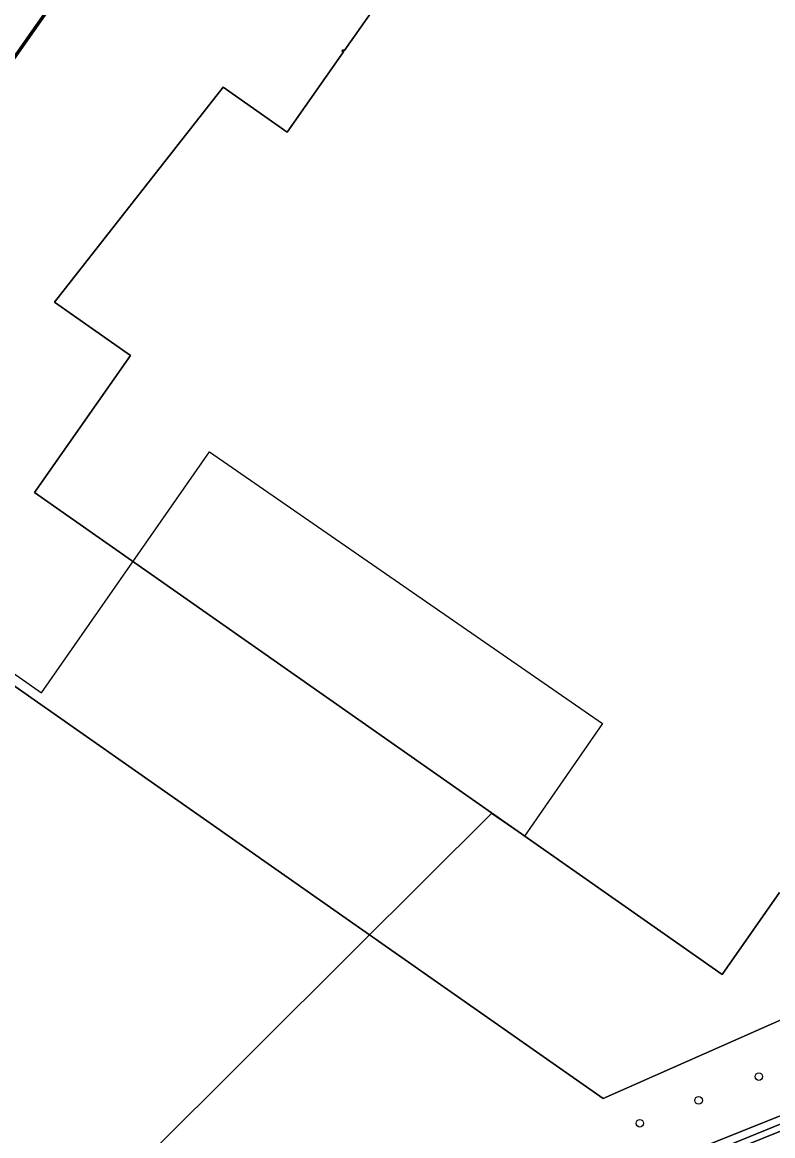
# Model space of a CAD drawing. Extents: x 155018 to 156648, y 383979 to 385733.
# Drawn here: x 155621.1 to 155718.4, y 384647.2 to 384791.5 of the extents above; entities that cross this region are included whole.
import ezdxf

# ---------------------------------------------------------------- set-up
doc = ezdxf.new("R2010")
doc.units = 0
for name, color, linetype in [('IMGEO_Boom', 7, 'Continuous'), ('IMGEO_Erf', 7, 'Continuous'), ('IMGEO_Groenvoorziening', 7, 'Continuous'), ('IMGEO_Hek', 7, 'Continuous'), ('IMGEO_Oever', 7, 'Continuous'), ('IMGEO_Pand', 7, 'Continuous'), ('IMGEO_Pand_vergunning_verleend', 7, 'Continuous'), ('IMGEO_Voetpad_open', 7, 'Continuous'), ('IMGEO_Waterloop', 7, 'Continuous')]:
    doc.layers.add(name, color=color, linetype=linetype)

msp = doc.modelspace()

# ---------------------------------------------------------------- linework, layer by layer
at = {"layer": 'IMGEO_Boom'}
for centre in [(155716.58, 384654.88), (155708.78, 384651.81), (155701.16, 384648.84)]:
    msp.add_circle(centre, 0.489, dxfattribs=at)
at = {"layer": 'IMGEO_Erf'}
for points in [[(155667.02, 384853.62), (155588.11, 384741.16), (155588.22, 384741.11), (155586.79, 384739.09), (155582.63, 384733.19), (155582.42, 384732.89), (155582.32, 384732.95), (155581.82, 384732.24), (155580.18, 384729.71), (155581.4, 384728.86), (155583.8, 384727.24), (155587.68, 384724.53), (155589.4, 384726.99), (155674.51, 384667.39), (155696.4, 384652.06), (155846.08, 384718.2), (155848.29, 384719.15), (155855.39, 384722.11), (155860.34, 384724.18), (155861.71, 384724.75), (155868.42, 384727.55), (155868.34, 384727.73), (155875.62, 384730.75), (155882.78, 384733.72)], [(155719.24, 384678.73), (155711.84, 384668.12), (155622.68, 384730.54), (155635.16, 384748.3), (155625.28, 384755.22), (155647.14, 384783.07), (155655.45, 384777.25), (155662.74, 384787.65), (155662.55, 384787.78), (155662.65, 384787.92), (155662.83, 384787.79), (155670.12, 384798.2)]]:
    msp.add_lwpolyline(points, dxfattribs=at)
at = {"layer": 'IMGEO_Groenvoorziening'}
msp.add_lwpolyline([(155667.02, 384853.62), (155667.2, 384853.51), (155669.21, 384856.33), (155669.5, 384856.8), (155668.82, 384856.95), (155660.39, 384844.66), (155636.86, 384811.07), (155608.81, 384771.11), (155594.02, 384750), (155586.65, 384739.49), (155582.34, 384733.15), (155582.32, 384732.95), (155582.42, 384732.89), (155582.63, 384733.19), (155586.79, 384739.09), (155588.22, 384741.11), (155588.11, 384741.16)], close=True, dxfattribs=at)
for points in [[(155846.08, 384718.2), (155696.4, 384652.06), (155674.51, 384667.39), (155589.4, 384726.99), (155587.68, 384724.53), (155583.8, 384727.24), (155581.4, 384728.86), (155569.83, 384712.25), (155561.72, 384700.24), (155548.6, 384690.52)], [(155680.32, 384634.22), (155767.69, 384669.12), (155819.98, 384689.6), (155821.21, 384690.14), (155823.18, 384691.24), (155824.47, 384692.1), (155850.23, 384713.9), (155851.73, 384714.79), (155853.48, 384715.48), (155861.25, 384718.94), (155863.98, 384720.2), (155869.47, 384722.89), (155873.42, 384724.9), (155876.28, 384725.82), (155877.89, 384724.88), (155878.04, 384724.59), (155878.81, 384723.13), (155879.08, 384722.61), (155879.51, 384721.8), (155884.79, 384711.78)]]:
    msp.add_lwpolyline(points, dxfattribs=at)
at = {"layer": 'IMGEO_Hek'}
for points in [[(155586.79, 384739.09), (155588.22, 384741.11), (155588.11, 384741.16), (155667.02, 384853.62), (155667.2, 384853.51), (155669.21, 384856.33)], [(155674.51, 384667.39), (155589.4, 384726.99)], [(155855.39, 384722.11), (155848.29, 384719.15), (155846.08, 384718.2), (155696.4, 384652.06), (155674.51, 384667.39)]]:
    msp.add_lwpolyline(points, dxfattribs=at)
at = {"layer": 'IMGEO_Oever'}
for points in [[(155857.03, 384714.67), (155853.8, 384713.42), (155851.18, 384710.94), (155837.78, 384700.45), (155826.95, 384691.57), (155824.45, 384689.71), (155820.07, 384687.79), (155812.9, 384685.08), (155781.77, 384672.85), (155632.73, 384613.03), (155627.43, 384610.64), (155623.9, 384607.71), (155585.99, 384569.91)], [(155767.69, 384669.12), (155680.32, 384634.22)], [(155638.33, 384615.7), (155754.28, 384662.98)]]:
    msp.add_lwpolyline(points, dxfattribs=at)
at = {"layer": 'IMGEO_Pand'}
msp.add_lwpolyline([(155670.12, 384798.2), (155662.83, 384787.79), (155662.65, 384787.92), (155662.55, 384787.78), (155662.74, 384787.65), (155655.45, 384777.25), (155647.14, 384783.07), (155625.28, 384755.22), (155635.16, 384748.3), (155622.68, 384730.54), (155711.84, 384668.12), (155719.24, 384678.73)], dxfattribs=at)
at = {"layer": 'IMGEO_Pand_vergunning_verleend'}
msp.add_lwpolyline([(155520.54, 384608.64), (155533.28, 384626.86), (155530.48, 384628.82), (155581.5, 384701.8), (155584.5, 384699.69), (155597.56, 384718.04), (155608.59, 384710.47), (155610.81, 384713.54), (155623.59, 384704.62), (155645.39, 384735.82), (155696.32, 384700.62), (155686.19, 384686.03), (155681.92, 384688.99), (155664.32, 384671.45), (155567.98, 384575.46)], close=True, dxfattribs=at)
at = {"layer": 'IMGEO_Voetpad_open'}
msp.add_lwpolyline([(155586.65, 384739.49), (155594.02, 384750), (155608.81, 384771.11), (155636.86, 384811.07), (155660.39, 384844.66), (155668.82, 384856.95), (155665.87, 384857.97), (155665.55, 384857.45), (155663.29, 384854.1), (155658, 384846.57), (155647.78, 384831.99), (155634.39, 384812.92), (155620.85, 384793.57), (155608.17, 384775.45), (155590.34, 384750), (155586.29, 384744.21)], close=True, dxfattribs=at)
at = {"layer": 'IMGEO_Waterloop'}
for points in [[(155864.23, 384715.58), (155877.77, 384721.09), (155877.77, 384721.13), (155877.53, 384721.86), (155878.44, 384722.38), (155878.21, 384722.85), (155877.99, 384723.3), (155876.95, 384722.89), (155876.22, 384724.47), (155875.71, 384724.51), (155866.7, 384720.63), (155852.44, 384714.22), (155848.46, 384710.53), (155829.35, 384694.91), (155823.58, 384690.32), (155754.28, 384662.98), (155638.33, 384615.7)], [(155585.99, 384569.91), (155623.9, 384607.71), (155627.43, 384610.64), (155632.73, 384613.03), (155781.77, 384672.85), (155812.9, 384685.08), (155820.07, 384687.79), (155824.45, 384689.71), (155826.95, 384691.57), (155837.78, 384700.45), (155851.18, 384710.94), (155853.8, 384713.42), (155857.03, 384714.67)]]:
    msp.add_lwpolyline(points, dxfattribs=at)

doc.saveas('drawing.dxf')
